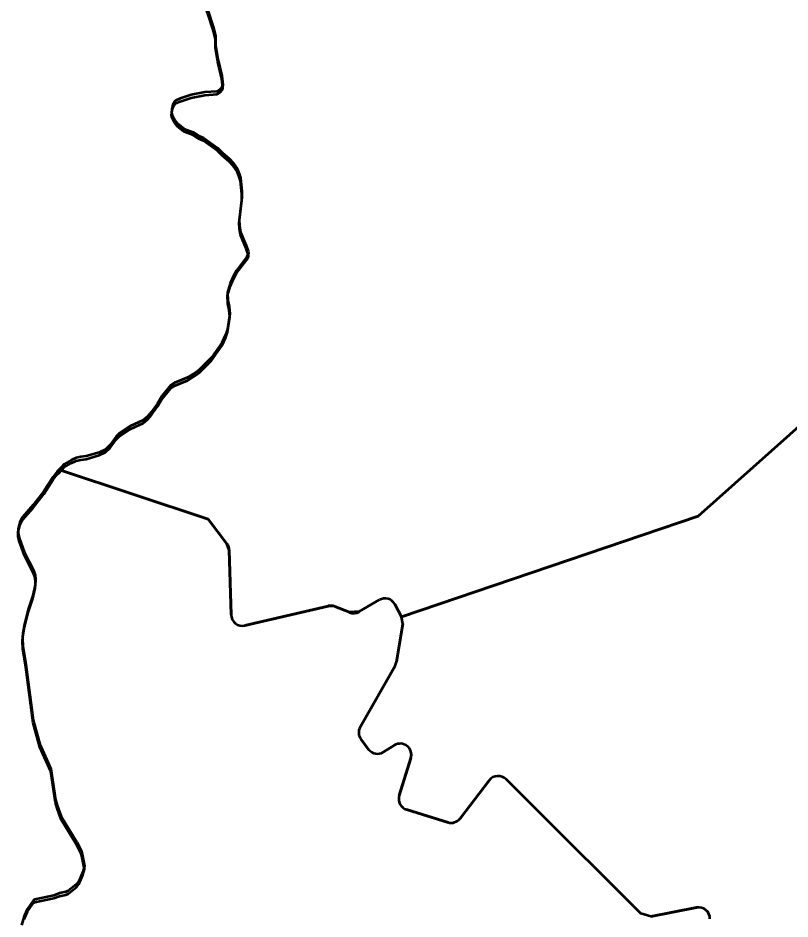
# Model space of a CAD drawing. Extents: x 553962 to 842807, y 8883888 to 9032388.
# Drawn here: x 815648 to 816338, y 9016461 to 9017266 of the extents above; entities that cross this region are included whole.
import ezdxf

# ---------------------------------------------------------------- set-up
doc = ezdxf.new("R2010")
doc.units = 0
doc.header["$LTSCALE"] = 200
for name, color, linetype, lineweight in [('24', 7, 'Continuous', 25), ('28', 7, 'Continuous', 53), ('29', 7, 'Continuous', 53)]:
    doc.layers.add(name, color=color, linetype=linetype, lineweight=lineweight)

msp = doc.modelspace()

# ---------------------------------------------------------------- linework, layer by layer
at = {"layer": '24', "lineweight": 53}
for points in [[(815812.8, 9017298), (815813.4, 9017285.7), (815815, 9017279.7), (815817.9, 9017272.8), (815822.7, 9017258.2), (815824.7, 9017250.1)], [(815824.7, 9017250.1), (815824.7, 9017250.1), (815824.8, 9017241.9), (815826.9, 9017229.4), (815830.3, 9017214.3), (815831.4, 9017206.3), (815831, 9017204.8), (815828.6, 9017202.2), (815826.1, 9017200.5), (815815.1, 9017199.8), (815803, 9017197.5), (815793.2, 9017194.3), (815788.8, 9017192.2), (815786.7, 9017188.8), (815785.6, 9017184.7), (815785.3, 9017181.5), (815785.9, 9017179.4), (815788, 9017175.2), (815790.5, 9017172.2), (815796.8, 9017167.1), (815804.7, 9017164.1), (815809.9, 9017160.8), (815813.9, 9017158.9), (815826.4, 9017150), (815831, 9017145.6), (815837.1, 9017140.5), (815840.5, 9017136.7)], [(815840.5, 9017136.7), (815844, 9017131.6), (815846, 9017126.9), (815847.1, 9017123.2), (815848.3, 9017111.4), (815848.2, 9017105.7), (815846, 9017085.7), (815846.1, 9017080.8), (815847.2, 9017074.9), (815852.3, 9017062.8), (815853.9, 9017057.8), (815854.1, 9017055.9), (815852.8, 9017052.7), (815843.5, 9017040.7), (815840.7, 9017035.7), (815837.9, 9017028.8), (815835.6, 9017020.9), (815835.8, 9017013.8), (815837.1, 9017008.1), (815837.6, 9017001.9), (815835.4, 9016988.2), (815834, 9016983.6), (815830.4, 9016976), (815821.3, 9016962.8), (815810.5, 9016952.1), (815807.3, 9016949.6), (815799.7, 9016945), (815788, 9016940.3), (815784.8, 9016938.1), (815776.8, 9016928.2), (815773, 9016921.7), (815767.6, 9016914.4), (815763.9, 9016910.2), (815760.1, 9016907), (815748.5, 9016901.6), (815739.1, 9016895.3), (815735.9, 9016892.3)], [(815735.9, 9016892.3), (815730.5, 9016885), (815730.5, 9016885), (815726.6, 9016880.8), (815720.9, 9016878.1), (815709.2, 9016874.8), (815704.3, 9016874.2), (815700.4, 9016873.2), (815695.8, 9016871.1), (815689.6, 9016867.6), (815687.3, 9016864.8), (815683.4, 9016861.1), (815679.8, 9016856.4), (815671.4, 9016843.4), (815661.7, 9016831.2), (815652.4, 9016820.4), (815649.9, 9016815.7), (815648.3, 9016809.6), (815648.3, 9016806.1), (815649.2, 9016801.8), (815654, 9016788.5), (815662.2, 9016772.9), (815663.5, 9016768.6), (815663.9, 9016764.6), (815663.6, 9016759.6), (815661.5, 9016750.3), (815657.4, 9016737.9), (815654.1, 9016724.8), (815652.6, 9016716.3), (815652.4, 9016712), (815652.6, 9016705.1), (815655.3, 9016688.8), (815661.8, 9016639.1), (815667.9, 9016617.6), (815677.5, 9016595.6), (815681.8, 9016567.9), (815683.2, 9016562.9), (815687, 9016552.9), (815701, 9016529.9), (815704.5, 9016523.1), (815705.4, 9016520.4), (815707.6, 9016508.6), (815706.2, 9016503.4), (815702.7, 9016495), (815700.5, 9016492.4), (815693, 9016486.6), (815691.1, 9016485.7), (815685.5, 9016484.4), (815680.2, 9016482.5), (815663.3, 9016478.9), (815662.1, 9016478.3), (815656.7, 9016470.6), (815653.9, 9016464), (815651.5, 9016456)]]:
    msp.add_lwpolyline(points, dxfattribs=at)
at = {"layer": '28'}
for p, q in [((815961.6, 9016612.9), (815954.8, 9016621.7)), ((815984.6, 9016616.5), (815974.7, 9016610.5)), ((815988.9, 9016571.7), (815999.3, 9016605)), ((816069.4, 9016585.2), (816043.3, 9016551.2)), ((816032.5, 9016547.7), (815995.5, 9016559.1))]:
    msp.add_line(p, q, dxfattribs=at)
for points in [[(815824.7, 9017247.5), (815822.7, 9017255.6), (815817.9, 9017270.2), (815815, 9017277.1), (815813.4, 9017283.1), (815812.8, 9017295.4)], [(815840.5, 9017134.1), (815837.1, 9017137.9), (815831, 9017143), (815826.4, 9017147.4), (815813.9, 9017156.3), (815809.9, 9017158.2), (815804.7, 9017161.5), (815796.8, 9017164.5), (815790.5, 9017169.6), (815788, 9017172.6), (815785.9, 9017176.8), (815785.3, 9017178.9), (815785.6, 9017182.1), (815786.7, 9017186.2), (815788.8, 9017189.6), (815793.2, 9017191.6), (815803, 9017194.8), (815815.1, 9017197.2), (815826.1, 9017197.9), (815828.6, 9017199.6), (815831, 9017202.2), (815831.4, 9017203.7), (815830.3, 9017211.7), (815826.9, 9017226.8), (815824.8, 9017239.3), (815824.7, 9017247.5), (815824.7, 9017247.5), (815824.7, 9017247.5)], [(815735.9, 9016889.7), (815739.1, 9016892.7), (815748.5, 9016898.9), (815760.1, 9016904.3), (815763.9, 9016907.6), (815767.6, 9016911.8), (815773, 9016919), (815776.8, 9016925.6), (815784.8, 9016935.4), (815788, 9016937.7), (815799.7, 9016942.4), (815807.3, 9016947), (815810.5, 9016949.5), (815821.3, 9016960.2), (815830.4, 9016973.4), (815834, 9016980.9), (815835.4, 9016985.6), (815837.6, 9016999.3), (815837.1, 9017005.5), (815835.8, 9017011.2), (815835.6, 9017018.3), (815837.9, 9017026.2), (815840.7, 9017033.1), (815843.5, 9017038.1), (815852.8, 9017050.1), (815854.1, 9017053.3), (815853.9, 9017055.2), (815852.3, 9017060.2), (815847.2, 9017072.3), (815846.1, 9017078.2), (815846, 9017083.1), (815848.2, 9017103.1), (815848.3, 9017108.8), (815847.1, 9017120.5), (815846, 9017124.3), (815844, 9017129), (815840.5, 9017134.1)], [(815685, 9016860), (815687.3, 9016862.2), (815689.6, 9016864.9), (815695.8, 9016868.5), (815700.4, 9016870.6), (815704.3, 9016871.6), (815709.2, 9016872.2), (815720.9, 9016875.5), (815726.6, 9016878.2), (815730.5, 9016882.3), (815730.5, 9016882.3), (815735.9, 9016889.7)], [(815685, 9016862.6), (815683.4, 9016861.1), (815679.8, 9016856.4), (815671.4, 9016843.4), (815661.7, 9016831.2), (815652.4, 9016820.4), (815649.9, 9016815.7), (815648.3, 9016809.6), (815648.3, 9016806.1), (815649.2, 9016801.8), (815654, 9016788.5), (815662.2, 9016772.9), (815663.5, 9016768.6), (815663.9, 9016764.6), (815663.6, 9016759.6), (815661.5, 9016750.3), (815657.4, 9016737.9), (815654.1, 9016724.8), (815652.6, 9016716.3), (815652.4, 9016712), (815652.6, 9016705.1), (815655.3, 9016688.8), (815661.8, 9016639.1), (815667.9, 9016617.6), (815677.5, 9016595.6), (815681.8, 9016567.9), (815683.2, 9016562.9), (815687, 9016552.9), (815701, 9016529.9), (815704.5, 9016523.1), (815705.4, 9016520.4), (815707.6, 9016508.6), (815706.2, 9016503.4), (815702.7, 9016495), (815700.5, 9016492.4), (815693, 9016486.6), (815691.1, 9016485.7), (815685.5, 9016484.4), (815680.2, 9016482.5), (815663.3, 9016478.9), (815662.1, 9016478.3), (815656.7, 9016470.6), (815653.9, 9016464), (815651.5, 9016456)], [(815653.9, 9016461.3), (815656.7, 9016468), (815662.1, 9016475.7), (815663.3, 9016476.3), (815680.2, 9016479.9), (815685.5, 9016481.8), (815691.1, 9016483.1), (815693, 9016484), (815700.5, 9016489.8), (815702.7, 9016492.4), (815706.2, 9016500.8), (815707.6, 9016505.9), (815705.4, 9016517.8), (815704.5, 9016520.5), (815701, 9016527.3), (815687, 9016550.2), (815683.2, 9016560.3), (815681.8, 9016565.3), (815677.5, 9016593), (815667.9, 9016615), (815661.8, 9016636.5), (815655.3, 9016686.2), (815652.6, 9016702.5), (815652.4, 9016709.4), (815652.6, 9016713.7), (815654.1, 9016722.2), (815657.4, 9016735.2), (815661.5, 9016747.7), (815663.6, 9016757), (815663.9, 9016762), (815663.5, 9016766), (815662.2, 9016770.3), (815654, 9016785.9), (815649.2, 9016799.2), (815648.3, 9016803.4), (815648.3, 9016807), (815649.9, 9016813.1), (815652.4, 9016817.8), (815661.7, 9016828.6), (815671.4, 9016840.8), (815679.8, 9016853.8), (815683.4, 9016858.5), (815685, 9016860)], [(815838.7, 9016733.1), (815837.1, 9016790.7), (815835, 9016796.5), (815818.2, 9016818.5), (815685.4, 9016862.5), (815685, 9016862.6)], [(815971.1, 9016746.4), (815953.2, 9016735.9), (815944.4, 9016735.3), (815931.4, 9016740.5), (815925.4, 9016740.9), (815851, 9016723.6)], [(815954, 9016632.8), (815985.2, 9016687.4), (815986.5, 9016691.1), (815992.1, 9016724.9), (815991, 9016731.3), (815985, 9016742.5)], [(816254.6, 9016471.6), (816213.6, 9016463.7), (816204.7, 9016466.4), (816108.5, 9016562.2), (816084.4, 9016586.2)]]:
    msp.add_lwpolyline(points, dxfattribs=at)
for centre, start, end in [((815976.2, 9016737.7), 28.55134, 120.21649), ((815848.7, 9016733.3), 181.606, 283.10639), ((815962.7, 9016627.8), 150.26731, 217.7331), ((815989.8, 9016608), 342.52369, 121.40286), ((815969.5, 9016619), 217.7331, 301.39945), ((816077.3, 9016579.1), 45.13416, 142.50362), ((815998.4, 9016568.7), 162.52368, 252.88878), ((816035.4, 9016557.3), 252.88931, 322.50362), ((816256.5, 9016461.8), 357.85949, 100.91135)]:
    msp.add_arc(centre, 10, start, end, dxfattribs=at)
at = {"layer": '29'}
for p, q in [((815837.1, 9016790.7), (815838.7, 9016733.1)), ((815953.2, 9016735.9), (815971.1, 9016746.4)), ((815851, 9016723.6), (815925.4, 9016740.9)), ((815931.4, 9016740.5), (815944.4, 9016735.3)), ((815985, 9016742.5), (815991, 9016731.3)), ((815992.1, 9016724.9), (815986.5, 9016691.1)), ((815985.2, 9016687.4), (815954, 9016632.8)), ((815954.8, 9016621.7), (815961.6, 9016612.9)), ((815974.7, 9016610.5), (815984.6, 9016616.5)), ((815999.3, 9016605), (815988.9, 9016571.7)), ((816043.3, 9016551.2), (816069.4, 9016585.2)), ((815995.5, 9016559.1), (816032.5, 9016547.7)), ((816213.6, 9016463.7), (816254.6, 9016471.6))]:
    msp.add_line(p, q, dxfattribs=at)
for points in [[(815812.8, 9017298), (815813.4, 9017285.7), (815815, 9017279.7), (815817.9, 9017272.8), (815822.7, 9017258.2), (815824.7, 9017250.1)], [(815824.7, 9017250.1), (815824.7, 9017250.1), (815824.8, 9017241.9), (815826.9, 9017229.4), (815830.3, 9017214.3), (815831.4, 9017206.3), (815831, 9017204.8), (815828.6, 9017202.2), (815826.1, 9017200.5), (815815.1, 9017199.8), (815803, 9017197.5), (815793.2, 9017194.3), (815788.8, 9017192.2), (815786.7, 9017188.8), (815785.6, 9017184.7), (815785.3, 9017181.5), (815785.9, 9017179.4), (815788, 9017175.2), (815790.5, 9017172.2), (815796.8, 9017167.1), (815804.7, 9017164.1), (815809.9, 9017160.8), (815813.9, 9017158.9), (815826.4, 9017150), (815831, 9017145.6), (815837.1, 9017140.5), (815840.5, 9017136.7)], [(815840.5, 9017136.7), (815844, 9017131.6), (815846, 9017126.9), (815847.1, 9017123.2), (815848.3, 9017111.4), (815848.2, 9017105.7), (815846, 9017085.7), (815846.1, 9017080.8), (815847.2, 9017074.9), (815852.3, 9017062.8), (815853.9, 9017057.8), (815854.1, 9017055.9), (815852.8, 9017052.7), (815843.5, 9017040.7), (815840.7, 9017035.7), (815837.9, 9017028.8), (815835.6, 9017020.9), (815835.8, 9017013.8), (815837.1, 9017008.1), (815837.6, 9017001.9), (815835.4, 9016988.2), (815834, 9016983.6), (815830.4, 9016976), (815821.3, 9016962.8), (815810.5, 9016952.1), (815807.3, 9016949.6), (815799.7, 9016945), (815788, 9016940.3), (815784.8, 9016938.1), (815776.8, 9016928.2), (815773, 9016921.7), (815767.6, 9016914.4), (815763.9, 9016910.2), (815760.1, 9016907), (815748.5, 9016901.6), (815739.1, 9016895.3), (815735.9, 9016892.3)], [(815991, 9016731.3), (816256.1, 9016821.2), (816611, 9017137.3)], [(816611, 9017137.3), (816256.1, 9016821.2), (815991, 9016731.3)], [(815735.9, 9016892.3), (815730.5, 9016885), (815730.5, 9016885), (815726.6, 9016880.8), (815720.9, 9016878.1), (815709.2, 9016874.8), (815704.3, 9016874.2), (815700.4, 9016873.2), (815695.8, 9016871.1), (815689.6, 9016867.6), (815687.3, 9016864.8), (815685, 9016862.6), (815685.4, 9016862.5)], [(815685.4, 9016862.5), (815818.2, 9016818.5), (815835, 9016796.5)], [(816084.4, 9016586.2), (816108.5, 9016562.2), (816204.7, 9016466.4)]]:
    msp.add_lwpolyline(points, dxfattribs=at)
for centre, start, end in [((815827.1, 9016790.4), 1.606, 37.37575), ((815976.2, 9016737.7), 28.55134, 120.21649), ((815927.7, 9016731.2), 68.19898, 103.10639), ((815848.7, 9016733.3), 181.606, 283.10639), ((815948.2, 9016744.5), 248.19897, 300.21649), ((815962.7, 9016627.8), 150.26731, 217.7331), ((815989.8, 9016608), 342.52369, 121.40286), ((815969.5, 9016619), 217.7331, 301.39945), ((816077.3, 9016579.1), 45.13416, 142.50362), ((815998.4, 9016568.7), 162.52368, 252.88878), ((816035.4, 9016557.3), 252.88931, 322.50362), ((816256.5, 9016461.8), 357.85949, 100.91135)]:
    msp.add_arc(centre, 10, start, end, dxfattribs=at)

doc.saveas('drawing.dxf')
